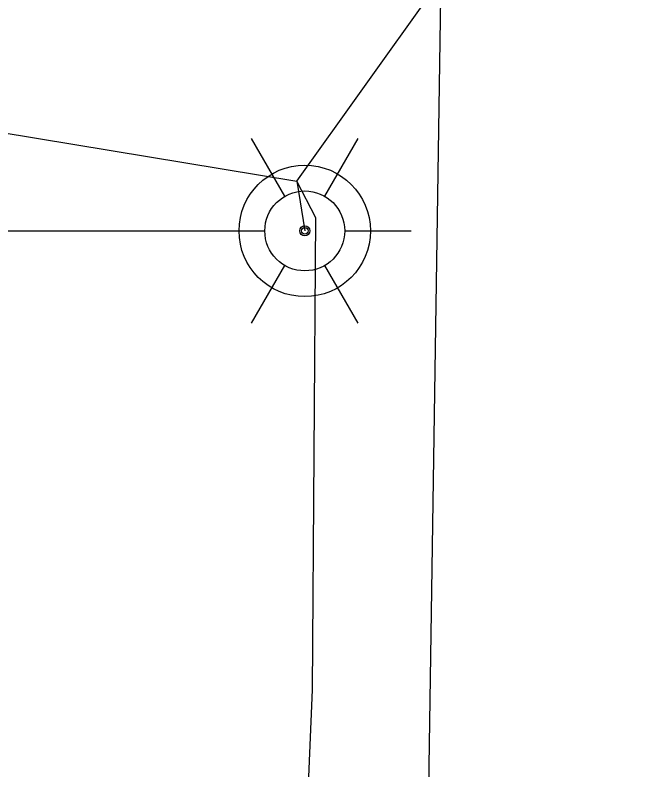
# Model space of a CAD drawing. Extents: x 600849 to 606371, y 330010 to 403088.
# Drawn here: x 602052.9 to 602100.4, y 360735.4 to 360792.1 of the extents above; entities that cross this region are included whole.
import ezdxf

# ---------------------------------------------------------------- set-up
doc = ezdxf.new("R2010")
doc.units = 0
for name, color, linetype in [('Default', 7, 'Continuous'), ('E_LTG', 7, 'Continuous'), ('E_SIG', 7, 'Continuous'), ('E_SIG_Conduit', 7, 'Continuous'), ('E_UTL_E_UG', 7, 'Continuous'), ('E_UTL_SAN_UG', 7, 'Continuous')]:
    doc.layers.add(name, color=color, linetype=linetype)

# ---------------------------------------------------------------- blocks, each defined once
blk = doc.blocks.new('LPOL')
at = {"layer": 'E_LTG'}
for p, q in [((-2.286, 3.959), (-6.096, 10.558)), ((2.286, 3.959), (6.096, 10.558)), ((-12.192, 0), (-4.572, 0)), ((4.572, 0), (12.192, 0)), ((-6.096, -10.558), (-2.286, -3.959)), ((6.096, -10.558), (2.286, -3.959))]:
    blk.add_line(p, q, dxfattribs=at)
for radius in [4.572, 4.572, 4.572, 0.381]:
    blk.add_circle((0, 0), radius, dxfattribs=at)
blk = doc.blocks.new('POINT_DISPLAY')
at = {"layer": 'Default'}
blk.add_line((0, 0), (0, 0), dxfattribs=at)
blk = doc.blocks.new('TFSM')
at = {"layer": 'E_SIG'}
for q in [(156.04, 78.02), (17, 0.01)]:
    blk.add_line((156.04, 0.01), q, dxfattribs=at)
blk.add_lwpolyline([(163.02, 33.44), (156.04, 44.59), (149.06, 33.44)], dxfattribs=at)
for radius in [16.72, 1.28]:
    blk.add_circle((0, 0), radius, dxfattribs=at)
for centre, start, end in [((9.9, 78.02), 342.2377, 0), ((302.18, 78.02), 180, 197.7623)]:
    blk.add_arc(centre, 146.14, start, end, dxfattribs=at)
blk.add_blockref('POINT_DISPLAY', (117.03, 0.01), dxfattribs=at)
blk = doc.blocks.new('PBX')
at = {"layer": 'Default'}
for p, q in [((15, 16), (-16, -15)), ((-16, 15), (15, -16))]:
    blk.add_line(p, q, dxfattribs=at)
blk.add_circle((0, 0), 22, dxfattribs=at)

msp = doc.modelspace()

# ---------------------------------------------------------------- linework, layer by layer
at = {"layer": 'E_SIG_Conduit'}
msp.add_lwpolyline([(601996.581, 360788.52), (602034.943, 360786.088), (602074.07, 360779.625), (602094.388, 360808.109), (602100.437, 360811.177)], dxfattribs=at)
at = {"layer": 'E_UTL_E_UG'}
for points in [[(602053.766, 360530.852), (602076.867, 360531.711), (602078.019, 360532.204), (602078.279, 360533.384), (602078.178, 360549.846), (602074.671, 360587.675), (602073.703, 360648.553), (602074.807, 360654.595), (602072.729, 360681.352), (602075.248, 360741.426), (602075.509, 360776.883), (602074.07, 360779.625)], [(602074.07, 360779.625), (602074.666, 360775.902)]]:
    msp.add_lwpolyline(points, dxfattribs=at)
at = {"layer": 'E_UTL_SAN_UG'}
msp.add_line((602080.28, 360488.413), (602085.49, 360833.82), dxfattribs=at)

# ---------------------------------------------------------------- block references
at = {"layer": 'E_UTL_E_UG'}
for name, p, xscale, yscale in [('LPOL', (602074.666, 360775.902), 0.6561666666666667, 0.6561666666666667), ('PBX', (602074.07, 360779.625), 2.9527500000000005e-11, 2.9527500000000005e-11)]:
    msp.add_blockref(name, p, dxfattribs=dict(at, xscale=xscale, yscale=yscale))
at = {"layer": 'E_UTL_E_UG', "xscale": 0.29527500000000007, "yscale": 0.29527500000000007, "rotation": 180}
msp.add_blockref('TFSM', (602074.666, 360775.902), dxfattribs=at)

doc.saveas('drawing.dxf')
